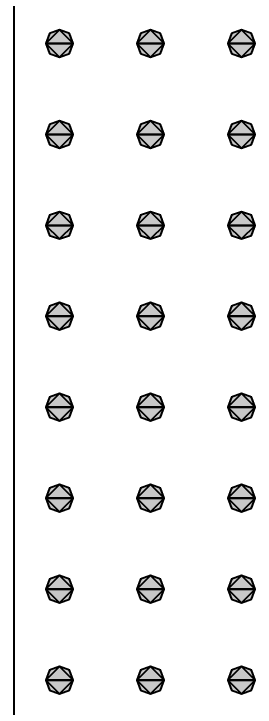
# Model space of a CAD drawing. Extents: x -76 to 974, y -1080 to -735.
# Drawn here: x 92.54 to 94.29, y -820.06 to -815.01 of the extents above; entities that cross this region are included whole.
import ezdxf

# ---------------------------------------------------------------- set-up
doc = ezdxf.new("R2010")
doc.units = 0
doc.header["$LTSCALE"] = 0.36
doc.layers.add('27', color=7, linetype='Continuous', lineweight=40)

msp = doc.modelspace()

# ---------------------------------------------------------------- hatches: boundary and pattern name
at = {"layer": '27'}
for points in [[(92.8672, -815.1308), (92.7945, -815.1572), (92.768, -815.23), (92.8672, -815.1308)], [(92.768, -815.23), (92.9665, -815.23), (92.8672, -815.1308), (92.768, -815.23)], [(92.9665, -815.23), (92.94, -815.1572), (92.8672, -815.1308), (92.9665, -815.23)], [(93.5287, -815.1308), (93.456, -815.1572), (93.4295, -815.23), (93.5287, -815.1308)], [(93.4295, -815.23), (93.628, -815.23), (93.5287, -815.1308), (93.4295, -815.23)], [(93.628, -815.23), (93.6015, -815.1572), (93.5287, -815.1308), (93.628, -815.23)], [(94.1902, -815.1308), (94.1175, -815.1572), (94.091, -815.23), (94.1902, -815.1308)], [(94.091, -815.23), (94.2895, -815.23), (94.1902, -815.1308), (94.091, -815.23)], [(94.2895, -815.23), (94.263, -815.1572), (94.1902, -815.1308), (94.2895, -815.23)], [(92.768, -815.23), (92.7945, -815.3028), (92.8672, -815.3292), (92.768, -815.23)], [(92.768, -815.23), (92.8672, -815.3292), (92.9665, -815.23), (92.768, -815.23)], [(92.8672, -815.3292), (92.94, -815.3028), (92.9665, -815.23), (92.8672, -815.3292)], [(93.4295, -815.23), (93.456, -815.3028), (93.5287, -815.3292), (93.4295, -815.23)], [(93.4295, -815.23), (93.5287, -815.3292), (93.628, -815.23), (93.4295, -815.23)], [(93.5287, -815.3292), (93.6015, -815.3028), (93.628, -815.23), (93.5287, -815.3292)], [(94.091, -815.23), (94.1175, -815.3028), (94.1902, -815.3292), (94.091, -815.23)], [(94.091, -815.23), (94.1902, -815.3292), (94.2895, -815.23), (94.091, -815.23)], [(94.1902, -815.3292), (94.263, -815.3028), (94.2895, -815.23), (94.1902, -815.3292)], [(92.8672, -815.7923), (92.7945, -815.8187), (92.768, -815.8915), (92.8672, -815.7923)], [(92.768, -815.8915), (92.9665, -815.8915), (92.8672, -815.7923), (92.768, -815.8915)], [(92.9665, -815.8915), (92.94, -815.8187), (92.8672, -815.7923), (92.9665, -815.8915)], [(93.5287, -815.7923), (93.456, -815.8187), (93.4295, -815.8915), (93.5287, -815.7923)], [(93.4295, -815.8915), (93.628, -815.8915), (93.5287, -815.7923), (93.4295, -815.8915)], [(93.628, -815.8915), (93.6015, -815.8187), (93.5287, -815.7923), (93.628, -815.8915)], [(94.1902, -815.7923), (94.1175, -815.8187), (94.091, -815.8915), (94.1902, -815.7923)], [(94.091, -815.8915), (94.2895, -815.8915), (94.1902, -815.7923), (94.091, -815.8915)], [(94.2895, -815.8915), (94.263, -815.8187), (94.1902, -815.7923), (94.2895, -815.8915)], [(92.768, -815.8915), (92.7945, -815.9643), (92.8672, -815.9907), (92.768, -815.8915)], [(92.768, -815.8915), (92.8672, -815.9907), (92.9665, -815.8915), (92.768, -815.8915)], [(92.8672, -815.9907), (92.94, -815.9643), (92.9665, -815.8915), (92.8672, -815.9907)], [(93.4295, -815.8915), (93.456, -815.9643), (93.5287, -815.9907), (93.4295, -815.8915)], [(93.4295, -815.8915), (93.5287, -815.9907), (93.628, -815.8915), (93.4295, -815.8915)], [(93.5287, -815.9907), (93.6015, -815.9643), (93.628, -815.8915), (93.5287, -815.9907)], [(94.091, -815.8915), (94.1175, -815.9643), (94.1902, -815.9907), (94.091, -815.8915)], [(94.091, -815.8915), (94.1902, -815.9907), (94.2895, -815.8915), (94.091, -815.8915)], [(94.1902, -815.9907), (94.263, -815.9643), (94.2895, -815.8915), (94.1902, -815.9907)], [(92.8672, -816.4538), (92.7945, -816.4802), (92.768, -816.553), (92.8672, -816.4538)], [(92.768, -816.553), (92.9665, -816.553), (92.8672, -816.4538), (92.768, -816.553)], [(92.9665, -816.553), (92.94, -816.4802), (92.8672, -816.4538), (92.9665, -816.553)], [(93.5287, -816.4538), (93.456, -816.4802), (93.4295, -816.553), (93.5287, -816.4538)], [(93.4295, -816.553), (93.628, -816.553), (93.5287, -816.4538), (93.4295, -816.553)], [(93.628, -816.553), (93.6015, -816.4802), (93.5287, -816.4538), (93.628, -816.553)], [(94.1902, -816.4538), (94.1175, -816.4802), (94.091, -816.553), (94.1902, -816.4538)], [(94.091, -816.553), (94.2895, -816.553), (94.1902, -816.4538), (94.091, -816.553)], [(94.2895, -816.553), (94.263, -816.4802), (94.1902, -816.4538), (94.2895, -816.553)], [(92.768, -816.553), (92.7945, -816.6258), (92.8672, -816.6522), (92.768, -816.553)], [(92.768, -816.553), (92.8672, -816.6522), (92.9665, -816.553), (92.768, -816.553)], [(92.8672, -816.6522), (92.94, -816.6258), (92.9665, -816.553), (92.8672, -816.6522)], [(93.4295, -816.553), (93.456, -816.6258), (93.5287, -816.6522), (93.4295, -816.553)], [(93.4295, -816.553), (93.5287, -816.6522), (93.628, -816.553), (93.4295, -816.553)], [(93.5287, -816.6522), (93.6015, -816.6258), (93.628, -816.553), (93.5287, -816.6522)], [(94.091, -816.553), (94.1175, -816.6258), (94.1902, -816.6522), (94.091, -816.553)], [(94.091, -816.553), (94.1902, -816.6522), (94.2895, -816.553), (94.091, -816.553)], [(94.1902, -816.6522), (94.263, -816.6258), (94.2895, -816.553), (94.1902, -816.6522)], [(92.8672, -817.1153), (92.7945, -817.1417), (92.768, -817.2145), (92.8672, -817.1153)], [(92.768, -817.2145), (92.9665, -817.2145), (92.8672, -817.1153), (92.768, -817.2145)], [(92.9665, -817.2145), (92.94, -817.1417), (92.8672, -817.1153), (92.9665, -817.2145)], [(93.5287, -817.1153), (93.456, -817.1417), (93.4295, -817.2145), (93.5287, -817.1153)], [(93.4295, -817.2145), (93.628, -817.2145), (93.5287, -817.1153), (93.4295, -817.2145)], [(93.628, -817.2145), (93.6015, -817.1417), (93.5287, -817.1153), (93.628, -817.2145)], [(94.1902, -817.1153), (94.1175, -817.1417), (94.091, -817.2145), (94.1902, -817.1153)], [(94.091, -817.2145), (94.2895, -817.2145), (94.1902, -817.1153), (94.091, -817.2145)], [(94.2895, -817.2145), (94.263, -817.1417), (94.1902, -817.1153), (94.2895, -817.2145)], [(92.768, -817.2145), (92.7945, -817.2873), (92.8672, -817.3137), (92.768, -817.2145)], [(92.768, -817.2145), (92.8672, -817.3137), (92.9665, -817.2145), (92.768, -817.2145)], [(92.8672, -817.3137), (92.94, -817.2873), (92.9665, -817.2145), (92.8672, -817.3137)], [(93.4295, -817.2145), (93.456, -817.2873), (93.5287, -817.3137), (93.4295, -817.2145)], [(93.4295, -817.2145), (93.5287, -817.3137), (93.628, -817.2145), (93.4295, -817.2145)], [(93.5287, -817.3137), (93.6015, -817.2873), (93.628, -817.2145), (93.5287, -817.3137)], [(94.091, -817.2145), (94.1175, -817.2873), (94.1902, -817.3137), (94.091, -817.2145)], [(94.091, -817.2145), (94.1902, -817.3137), (94.2895, -817.2145), (94.091, -817.2145)], [(94.1902, -817.3137), (94.263, -817.2873), (94.2895, -817.2145), (94.1902, -817.3137)], [(92.8672, -817.7768), (92.7945, -817.8032), (92.768, -817.876), (92.8672, -817.7768)], [(92.768, -817.876), (92.9665, -817.876), (92.8672, -817.7768), (92.768, -817.876)], [(92.9665, -817.876), (92.94, -817.8032), (92.8672, -817.7768), (92.9665, -817.876)], [(93.5287, -817.7768), (93.456, -817.8032), (93.4295, -817.876), (93.5287, -817.7768)], [(93.4295, -817.876), (93.628, -817.876), (93.5287, -817.7768), (93.4295, -817.876)], [(93.628, -817.876), (93.6015, -817.8032), (93.5287, -817.7768), (93.628, -817.876)], [(94.1902, -817.7768), (94.1175, -817.8032), (94.091, -817.876), (94.1902, -817.7768)], [(94.091, -817.876), (94.2895, -817.876), (94.1902, -817.7768), (94.091, -817.876)], [(94.2895, -817.876), (94.263, -817.8032), (94.1902, -817.7768), (94.2895, -817.876)], [(92.768, -817.876), (92.7945, -817.9488), (92.8672, -817.9752), (92.768, -817.876)], [(92.768, -817.876), (92.8672, -817.9752), (92.9665, -817.876), (92.768, -817.876)], [(92.8672, -817.9752), (92.94, -817.9488), (92.9665, -817.876), (92.8672, -817.9752)], [(93.4295, -817.876), (93.456, -817.9488), (93.5287, -817.9752), (93.4295, -817.876)], [(93.4295, -817.876), (93.5287, -817.9752), (93.628, -817.876), (93.4295, -817.876)], [(93.5287, -817.9752), (93.6015, -817.9488), (93.628, -817.876), (93.5287, -817.9752)], [(94.091, -817.876), (94.1175, -817.9488), (94.1902, -817.9752), (94.091, -817.876)], [(94.091, -817.876), (94.1902, -817.9752), (94.2895, -817.876), (94.091, -817.876)], [(94.1902, -817.9752), (94.263, -817.9488), (94.2895, -817.876), (94.1902, -817.9752)], [(92.8672, -818.4383), (92.7945, -818.4647), (92.768, -818.5375), (92.8672, -818.4383)], [(92.768, -818.5375), (92.9665, -818.5375), (92.8672, -818.4383), (92.768, -818.5375)], [(92.9665, -818.5375), (92.94, -818.4647), (92.8672, -818.4383), (92.9665, -818.5375)], [(93.5287, -818.4383), (93.456, -818.4647), (93.4295, -818.5375), (93.5287, -818.4383)], [(93.4295, -818.5375), (93.628, -818.5375), (93.5287, -818.4383), (93.4295, -818.5375)], [(93.628, -818.5375), (93.6015, -818.4647), (93.5287, -818.4383), (93.628, -818.5375)], [(94.1902, -818.4383), (94.1175, -818.4647), (94.091, -818.5375), (94.1902, -818.4383)], [(94.091, -818.5375), (94.2895, -818.5375), (94.1902, -818.4383), (94.091, -818.5375)], [(94.2895, -818.5375), (94.263, -818.4647), (94.1902, -818.4383), (94.2895, -818.5375)], [(92.768, -818.5375), (92.7945, -818.6103), (92.8672, -818.6367), (92.768, -818.5375)], [(92.768, -818.5375), (92.8672, -818.6367), (92.9665, -818.5375), (92.768, -818.5375)], [(92.8672, -818.6367), (92.94, -818.6103), (92.9665, -818.5375), (92.8672, -818.6367)], [(93.4295, -818.5375), (93.456, -818.6103), (93.5287, -818.6367), (93.4295, -818.5375)], [(93.4295, -818.5375), (93.5287, -818.6367), (93.628, -818.5375), (93.4295, -818.5375)], [(93.5287, -818.6367), (93.6015, -818.6103), (93.628, -818.5375), (93.5287, -818.6367)], [(94.091, -818.5375), (94.1175, -818.6103), (94.1902, -818.6367), (94.091, -818.5375)], [(94.091, -818.5375), (94.1902, -818.6367), (94.2895, -818.5375), (94.091, -818.5375)], [(94.1902, -818.6367), (94.263, -818.6103), (94.2895, -818.5375), (94.1902, -818.6367)], [(92.8672, -819.0998), (92.7945, -819.1262), (92.768, -819.199), (92.8672, -819.0998)], [(92.768, -819.199), (92.9665, -819.199), (92.8672, -819.0998), (92.768, -819.199)], [(92.9665, -819.199), (92.94, -819.1262), (92.8672, -819.0998), (92.9665, -819.199)], [(93.5287, -819.0998), (93.456, -819.1262), (93.4295, -819.199), (93.5287, -819.0998)], [(93.4295, -819.199), (93.628, -819.199), (93.5287, -819.0998), (93.4295, -819.199)], [(93.628, -819.199), (93.6015, -819.1262), (93.5287, -819.0998), (93.628, -819.199)], [(94.1902, -819.0998), (94.1175, -819.1262), (94.091, -819.199), (94.1902, -819.0998)], [(94.091, -819.199), (94.2895, -819.199), (94.1902, -819.0998), (94.091, -819.199)], [(94.2895, -819.199), (94.263, -819.1262), (94.1902, -819.0998), (94.2895, -819.199)], [(92.768, -819.199), (92.7945, -819.2718), (92.8672, -819.2982), (92.768, -819.199)], [(92.768, -819.199), (92.8672, -819.2982), (92.9665, -819.199), (92.768, -819.199)], [(92.8672, -819.2982), (92.94, -819.2718), (92.9665, -819.199), (92.8672, -819.2982)], [(93.4295, -819.199), (93.456, -819.2718), (93.5287, -819.2982), (93.4295, -819.199)], [(93.4295, -819.199), (93.5287, -819.2982), (93.628, -819.199), (93.4295, -819.199)], [(93.5287, -819.2982), (93.6015, -819.2718), (93.628, -819.199), (93.5287, -819.2982)], [(94.091, -819.199), (94.1175, -819.2718), (94.1902, -819.2982), (94.091, -819.199)], [(94.091, -819.199), (94.1902, -819.2982), (94.2895, -819.199), (94.091, -819.199)], [(94.1902, -819.2982), (94.263, -819.2718), (94.2895, -819.199), (94.1902, -819.2982)], [(92.8672, -819.7613), (92.7945, -819.7877), (92.768, -819.8605), (92.8672, -819.7613)], [(92.768, -819.8605), (92.9665, -819.8605), (92.8672, -819.7613), (92.768, -819.8605)], [(92.9665, -819.8605), (92.94, -819.7877), (92.8672, -819.7613), (92.9665, -819.8605)], [(93.5287, -819.7613), (93.456, -819.7877), (93.4295, -819.8605), (93.5287, -819.7613)], [(93.4295, -819.8605), (93.628, -819.8605), (93.5287, -819.7613), (93.4295, -819.8605)], [(93.628, -819.8605), (93.6015, -819.7877), (93.5287, -819.7613), (93.628, -819.8605)], [(94.1902, -819.7613), (94.1175, -819.7877), (94.091, -819.8605), (94.1902, -819.7613)], [(94.091, -819.8605), (94.2895, -819.8605), (94.1902, -819.7613), (94.091, -819.8605)], [(94.2895, -819.8605), (94.263, -819.7877), (94.1902, -819.7613), (94.2895, -819.8605)], [(92.768, -819.8605), (92.7945, -819.9333), (92.8672, -819.9597), (92.768, -819.8605)], [(92.768, -819.8605), (92.8672, -819.9597), (92.9665, -819.8605), (92.768, -819.8605)], [(92.8672, -819.9597), (92.94, -819.9333), (92.9665, -819.8605), (92.8672, -819.9597)], [(93.4295, -819.8605), (93.456, -819.9333), (93.5287, -819.9597), (93.4295, -819.8605)], [(93.4295, -819.8605), (93.5287, -819.9597), (93.628, -819.8605), (93.4295, -819.8605)], [(93.5287, -819.9597), (93.6015, -819.9333), (93.628, -819.8605), (93.5287, -819.9597)], [(94.091, -819.8605), (94.1175, -819.9333), (94.1902, -819.9597), (94.091, -819.8605)], [(94.091, -819.8605), (94.1902, -819.9597), (94.2895, -819.8605), (94.091, -819.8605)], [(94.1902, -819.9597), (94.263, -819.9333), (94.2895, -819.8605), (94.1902, -819.9597)]]:
    msp.add_hatch(color=256, dxfattribs=at).paths.add_polyline_path(points)

# ---------------------------------------------------------------- linework, layer by layer
msp.add_line((92.5365, -814.8992), (92.5365, -824.8217), dxfattribs=at)
for points in [[(92.8672, -815.1308), (92.7945, -815.1572), (92.768, -815.23), (92.8672, -815.1308)], [(92.768, -815.23), (92.9665, -815.23), (92.8672, -815.1308), (92.768, -815.23)], [(92.9665, -815.23), (92.94, -815.1572), (92.8672, -815.1308), (92.9665, -815.23)], [(93.5287, -815.1308), (93.456, -815.1572), (93.4295, -815.23), (93.5287, -815.1308)], [(93.4295, -815.23), (93.628, -815.23), (93.5287, -815.1308), (93.4295, -815.23)], [(93.628, -815.23), (93.6015, -815.1572), (93.5287, -815.1308), (93.628, -815.23)], [(94.1902, -815.1308), (94.1175, -815.1572), (94.091, -815.23), (94.1902, -815.1308)], [(94.091, -815.23), (94.2895, -815.23), (94.1902, -815.1308), (94.091, -815.23)], [(94.2895, -815.23), (94.263, -815.1572), (94.1902, -815.1308), (94.2895, -815.23)], [(92.768, -815.23), (92.7945, -815.3028), (92.8672, -815.3292), (92.768, -815.23)], [(92.768, -815.23), (92.8672, -815.3292), (92.9665, -815.23), (92.768, -815.23)], [(92.8672, -815.3292), (92.94, -815.3028), (92.9665, -815.23), (92.8672, -815.3292)], [(93.4295, -815.23), (93.456, -815.3028), (93.5287, -815.3292), (93.4295, -815.23)], [(93.4295, -815.23), (93.5287, -815.3292), (93.628, -815.23), (93.4295, -815.23)], [(93.5287, -815.3292), (93.6015, -815.3028), (93.628, -815.23), (93.5287, -815.3292)], [(94.091, -815.23), (94.1175, -815.3028), (94.1902, -815.3292), (94.091, -815.23)], [(94.091, -815.23), (94.1902, -815.3292), (94.2895, -815.23), (94.091, -815.23)], [(94.1902, -815.3292), (94.263, -815.3028), (94.2895, -815.23), (94.1902, -815.3292)], [(92.8672, -815.7923), (92.7945, -815.8187), (92.768, -815.8915), (92.8672, -815.7923)], [(92.768, -815.8915), (92.9665, -815.8915), (92.8672, -815.7923), (92.768, -815.8915)], [(92.9665, -815.8915), (92.94, -815.8187), (92.8672, -815.7923), (92.9665, -815.8915)], [(93.5287, -815.7923), (93.456, -815.8187), (93.4295, -815.8915), (93.5287, -815.7923)], [(93.4295, -815.8915), (93.628, -815.8915), (93.5287, -815.7923), (93.4295, -815.8915)], [(93.628, -815.8915), (93.6015, -815.8187), (93.5287, -815.7923), (93.628, -815.8915)], [(94.1902, -815.7923), (94.1175, -815.8187), (94.091, -815.8915), (94.1902, -815.7923)], [(94.091, -815.8915), (94.2895, -815.8915), (94.1902, -815.7923), (94.091, -815.8915)], [(94.2895, -815.8915), (94.263, -815.8187), (94.1902, -815.7923), (94.2895, -815.8915)], [(92.768, -815.8915), (92.7945, -815.9643), (92.8672, -815.9907), (92.768, -815.8915)], [(92.768, -815.8915), (92.8672, -815.9907), (92.9665, -815.8915), (92.768, -815.8915)], [(92.8672, -815.9907), (92.94, -815.9643), (92.9665, -815.8915), (92.8672, -815.9907)], [(93.4295, -815.8915), (93.456, -815.9643), (93.5287, -815.9907), (93.4295, -815.8915)], [(93.4295, -815.8915), (93.5287, -815.9907), (93.628, -815.8915), (93.4295, -815.8915)], [(93.5287, -815.9907), (93.6015, -815.9643), (93.628, -815.8915), (93.5287, -815.9907)], [(94.091, -815.8915), (94.1175, -815.9643), (94.1902, -815.9907), (94.091, -815.8915)], [(94.091, -815.8915), (94.1902, -815.9907), (94.2895, -815.8915), (94.091, -815.8915)], [(94.1902, -815.9907), (94.263, -815.9643), (94.2895, -815.8915), (94.1902, -815.9907)], [(92.8672, -816.4538), (92.7945, -816.4802), (92.768, -816.553), (92.8672, -816.4538)], [(92.768, -816.553), (92.9665, -816.553), (92.8672, -816.4538), (92.768, -816.553)], [(92.9665, -816.553), (92.94, -816.4802), (92.8672, -816.4538), (92.9665, -816.553)], [(93.5287, -816.4538), (93.456, -816.4802), (93.4295, -816.553), (93.5287, -816.4538)], [(93.4295, -816.553), (93.628, -816.553), (93.5287, -816.4538), (93.4295, -816.553)], [(93.628, -816.553), (93.6015, -816.4802), (93.5287, -816.4538), (93.628, -816.553)], [(94.1902, -816.4538), (94.1175, -816.4802), (94.091, -816.553), (94.1902, -816.4538)], [(94.091, -816.553), (94.2895, -816.553), (94.1902, -816.4538), (94.091, -816.553)], [(94.2895, -816.553), (94.263, -816.4802), (94.1902, -816.4538), (94.2895, -816.553)], [(92.768, -816.553), (92.7945, -816.6258), (92.8672, -816.6522), (92.768, -816.553)], [(92.768, -816.553), (92.8672, -816.6522), (92.9665, -816.553), (92.768, -816.553)], [(92.8672, -816.6522), (92.94, -816.6258), (92.9665, -816.553), (92.8672, -816.6522)], [(93.4295, -816.553), (93.456, -816.6258), (93.5287, -816.6522), (93.4295, -816.553)], [(93.4295, -816.553), (93.5287, -816.6522), (93.628, -816.553), (93.4295, -816.553)], [(93.5287, -816.6522), (93.6015, -816.6258), (93.628, -816.553), (93.5287, -816.6522)], [(94.091, -816.553), (94.1175, -816.6258), (94.1902, -816.6522), (94.091, -816.553)], [(94.091, -816.553), (94.1902, -816.6522), (94.2895, -816.553), (94.091, -816.553)], [(94.1902, -816.6522), (94.263, -816.6258), (94.2895, -816.553), (94.1902, -816.6522)], [(92.8672, -817.1153), (92.7945, -817.1417), (92.768, -817.2145), (92.8672, -817.1153)], [(92.768, -817.2145), (92.9665, -817.2145), (92.8672, -817.1153), (92.768, -817.2145)], [(92.9665, -817.2145), (92.94, -817.1417), (92.8672, -817.1153), (92.9665, -817.2145)], [(93.5287, -817.1153), (93.456, -817.1417), (93.4295, -817.2145), (93.5287, -817.1153)], [(93.4295, -817.2145), (93.628, -817.2145), (93.5287, -817.1153), (93.4295, -817.2145)], [(93.628, -817.2145), (93.6015, -817.1417), (93.5287, -817.1153), (93.628, -817.2145)], [(94.1902, -817.1153), (94.1175, -817.1417), (94.091, -817.2145), (94.1902, -817.1153)], [(94.091, -817.2145), (94.2895, -817.2145), (94.1902, -817.1153), (94.091, -817.2145)], [(94.2895, -817.2145), (94.263, -817.1417), (94.1902, -817.1153), (94.2895, -817.2145)], [(92.768, -817.2145), (92.7945, -817.2873), (92.8672, -817.3137), (92.768, -817.2145)], [(92.768, -817.2145), (92.8672, -817.3137), (92.9665, -817.2145), (92.768, -817.2145)], [(92.8672, -817.3137), (92.94, -817.2873), (92.9665, -817.2145), (92.8672, -817.3137)], [(93.4295, -817.2145), (93.456, -817.2873), (93.5287, -817.3137), (93.4295, -817.2145)], [(93.4295, -817.2145), (93.5287, -817.3137), (93.628, -817.2145), (93.4295, -817.2145)], [(93.5287, -817.3137), (93.6015, -817.2873), (93.628, -817.2145), (93.5287, -817.3137)], [(94.091, -817.2145), (94.1175, -817.2873), (94.1902, -817.3137), (94.091, -817.2145)], [(94.091, -817.2145), (94.1902, -817.3137), (94.2895, -817.2145), (94.091, -817.2145)], [(94.1902, -817.3137), (94.263, -817.2873), (94.2895, -817.2145), (94.1902, -817.3137)], [(92.8672, -817.7768), (92.7945, -817.8032), (92.768, -817.876), (92.8672, -817.7768)], [(92.768, -817.876), (92.9665, -817.876), (92.8672, -817.7768), (92.768, -817.876)], [(92.9665, -817.876), (92.94, -817.8032), (92.8672, -817.7768), (92.9665, -817.876)], [(93.5287, -817.7768), (93.456, -817.8032), (93.4295, -817.876), (93.5287, -817.7768)], [(93.4295, -817.876), (93.628, -817.876), (93.5287, -817.7768), (93.4295, -817.876)], [(93.628, -817.876), (93.6015, -817.8032), (93.5287, -817.7768), (93.628, -817.876)], [(94.1902, -817.7768), (94.1175, -817.8032), (94.091, -817.876), (94.1902, -817.7768)], [(94.091, -817.876), (94.2895, -817.876), (94.1902, -817.7768), (94.091, -817.876)], [(94.2895, -817.876), (94.263, -817.8032), (94.1902, -817.7768), (94.2895, -817.876)], [(92.768, -817.876), (92.7945, -817.9488), (92.8672, -817.9752), (92.768, -817.876)], [(92.768, -817.876), (92.8672, -817.9752), (92.9665, -817.876), (92.768, -817.876)], [(92.8672, -817.9752), (92.94, -817.9488), (92.9665, -817.876), (92.8672, -817.9752)], [(93.4295, -817.876), (93.456, -817.9488), (93.5287, -817.9752), (93.4295, -817.876)], [(93.4295, -817.876), (93.5287, -817.9752), (93.628, -817.876), (93.4295, -817.876)], [(93.5287, -817.9752), (93.6015, -817.9488), (93.628, -817.876), (93.5287, -817.9752)], [(94.091, -817.876), (94.1175, -817.9488), (94.1902, -817.9752), (94.091, -817.876)], [(94.091, -817.876), (94.1902, -817.9752), (94.2895, -817.876), (94.091, -817.876)], [(94.1902, -817.9752), (94.263, -817.9488), (94.2895, -817.876), (94.1902, -817.9752)], [(92.8672, -818.4383), (92.7945, -818.4647), (92.768, -818.5375), (92.8672, -818.4383)], [(92.768, -818.5375), (92.9665, -818.5375), (92.8672, -818.4383), (92.768, -818.5375)], [(92.9665, -818.5375), (92.94, -818.4647), (92.8672, -818.4383), (92.9665, -818.5375)], [(93.5287, -818.4383), (93.456, -818.4647), (93.4295, -818.5375), (93.5287, -818.4383)], [(93.4295, -818.5375), (93.628, -818.5375), (93.5287, -818.4383), (93.4295, -818.5375)], [(93.628, -818.5375), (93.6015, -818.4647), (93.5287, -818.4383), (93.628, -818.5375)], [(94.1902, -818.4383), (94.1175, -818.4647), (94.091, -818.5375), (94.1902, -818.4383)], [(94.091, -818.5375), (94.2895, -818.5375), (94.1902, -818.4383), (94.091, -818.5375)], [(94.2895, -818.5375), (94.263, -818.4647), (94.1902, -818.4383), (94.2895, -818.5375)], [(92.768, -818.5375), (92.7945, -818.6103), (92.8672, -818.6367), (92.768, -818.5375)], [(92.768, -818.5375), (92.8672, -818.6367), (92.9665, -818.5375), (92.768, -818.5375)], [(92.8672, -818.6367), (92.94, -818.6103), (92.9665, -818.5375), (92.8672, -818.6367)], [(93.4295, -818.5375), (93.456, -818.6103), (93.5287, -818.6367), (93.4295, -818.5375)], [(93.4295, -818.5375), (93.5287, -818.6367), (93.628, -818.5375), (93.4295, -818.5375)], [(93.5287, -818.6367), (93.6015, -818.6103), (93.628, -818.5375), (93.5287, -818.6367)], [(94.091, -818.5375), (94.1175, -818.6103), (94.1902, -818.6367), (94.091, -818.5375)], [(94.091, -818.5375), (94.1902, -818.6367), (94.2895, -818.5375), (94.091, -818.5375)], [(94.1902, -818.6367), (94.263, -818.6103), (94.2895, -818.5375), (94.1902, -818.6367)], [(92.8672, -819.0998), (92.7945, -819.1262), (92.768, -819.199), (92.8672, -819.0998)], [(92.768, -819.199), (92.9665, -819.199), (92.8672, -819.0998), (92.768, -819.199)], [(92.9665, -819.199), (92.94, -819.1262), (92.8672, -819.0998), (92.9665, -819.199)], [(93.5287, -819.0998), (93.456, -819.1262), (93.4295, -819.199), (93.5287, -819.0998)], [(93.4295, -819.199), (93.628, -819.199), (93.5287, -819.0998), (93.4295, -819.199)], [(93.628, -819.199), (93.6015, -819.1262), (93.5287, -819.0998), (93.628, -819.199)], [(94.1902, -819.0998), (94.1175, -819.1262), (94.091, -819.199), (94.1902, -819.0998)], [(94.091, -819.199), (94.2895, -819.199), (94.1902, -819.0998), (94.091, -819.199)], [(94.2895, -819.199), (94.263, -819.1262), (94.1902, -819.0998), (94.2895, -819.199)], [(92.768, -819.199), (92.7945, -819.2718), (92.8672, -819.2982), (92.768, -819.199)], [(92.768, -819.199), (92.8672, -819.2982), (92.9665, -819.199), (92.768, -819.199)], [(92.8672, -819.2982), (92.94, -819.2718), (92.9665, -819.199), (92.8672, -819.2982)], [(93.4295, -819.199), (93.456, -819.2718), (93.5287, -819.2982), (93.4295, -819.199)], [(93.4295, -819.199), (93.5287, -819.2982), (93.628, -819.199), (93.4295, -819.199)], [(93.5287, -819.2982), (93.6015, -819.2718), (93.628, -819.199), (93.5287, -819.2982)], [(94.091, -819.199), (94.1175, -819.2718), (94.1902, -819.2982), (94.091, -819.199)], [(94.091, -819.199), (94.1902, -819.2982), (94.2895, -819.199), (94.091, -819.199)], [(94.1902, -819.2982), (94.263, -819.2718), (94.2895, -819.199), (94.1902, -819.2982)], [(92.8672, -819.7613), (92.7945, -819.7877), (92.768, -819.8605), (92.8672, -819.7613)], [(92.768, -819.8605), (92.9665, -819.8605), (92.8672, -819.7613), (92.768, -819.8605)], [(92.9665, -819.8605), (92.94, -819.7877), (92.8672, -819.7613), (92.9665, -819.8605)], [(93.5287, -819.7613), (93.456, -819.7877), (93.4295, -819.8605), (93.5287, -819.7613)], [(93.4295, -819.8605), (93.628, -819.8605), (93.5287, -819.7613), (93.4295, -819.8605)], [(93.628, -819.8605), (93.6015, -819.7877), (93.5287, -819.7613), (93.628, -819.8605)], [(94.1902, -819.7613), (94.1175, -819.7877), (94.091, -819.8605), (94.1902, -819.7613)], [(94.091, -819.8605), (94.2895, -819.8605), (94.1902, -819.7613), (94.091, -819.8605)], [(94.2895, -819.8605), (94.263, -819.7877), (94.1902, -819.7613), (94.2895, -819.8605)], [(92.768, -819.8605), (92.7945, -819.9333), (92.8672, -819.9597), (92.768, -819.8605)], [(92.768, -819.8605), (92.8672, -819.9597), (92.9665, -819.8605), (92.768, -819.8605)], [(92.8672, -819.9597), (92.94, -819.9333), (92.9665, -819.8605), (92.8672, -819.9597)], [(93.4295, -819.8605), (93.456, -819.9333), (93.5287, -819.9597), (93.4295, -819.8605)], [(93.4295, -819.8605), (93.5287, -819.9597), (93.628, -819.8605), (93.4295, -819.8605)], [(93.5287, -819.9597), (93.6015, -819.9333), (93.628, -819.8605), (93.5287, -819.9597)], [(94.091, -819.8605), (94.1175, -819.9333), (94.1902, -819.9597), (94.091, -819.8605)], [(94.091, -819.8605), (94.1902, -819.9597), (94.2895, -819.8605), (94.091, -819.8605)], [(94.1902, -819.9597), (94.263, -819.9333), (94.2895, -819.8605), (94.1902, -819.9597)]]:
    msp.add_lwpolyline(points, close=True, dxfattribs=at)

doc.saveas('drawing.dxf')
